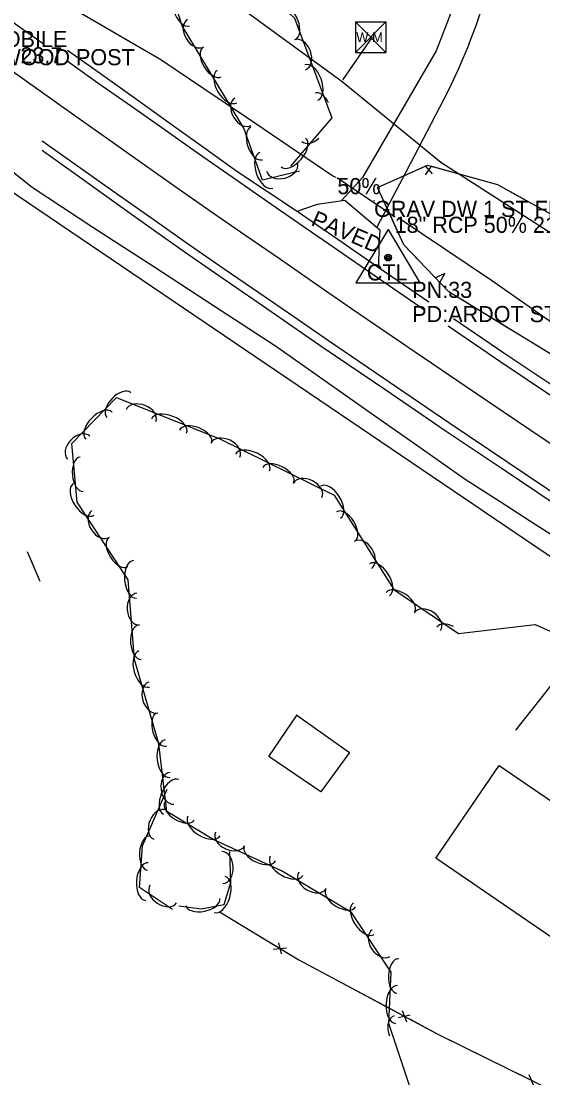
# Model space of a CAD drawing. Extents: x 954793 to 988390, y 1867850 to 1924428.
# Drawn here: x 962476.9 to 962638.7, y 1901065.8 to 1901393.4 of the extents above; entities that cross this region are included whole.
import ezdxf

# ---------------------------------------------------------------- set-up
doc = ezdxf.new("R2010")
doc.units = 0
for name, color, linetype in [('S_BUILDING', 7, 'Continuous'), ('S_DITCHLINE', 7, 'Continuous'), ('S_DRG_PT_SYM', 7, 'Continuous'), ('S_EDGE_BITUMINOUS', 7, 'Continuous'), ('S_EDGE_PAVEMENT', 7, 'Continuous'), ('S_FENCE', 7, 'Continuous'), ('S_FIBER_OPTIC_CABLE', 7, 'Continuous'), ('S_MAILBOX_ANNOT', 7, 'Continuous'), ('S_MSC_PT_SYM', 7, 'Continuous'), ('S_PARKING', 7, 'Continuous'), ('S_PARKING_ANNOT', 7, 'Continuous'), ('S_PAVEMENT_CROWN', 7, 'Continuous'), ('S_PRIMARY_CTL', 7, 'Continuous'), ('S_PRIMARY_CTL_ANNOT', 7, 'Continuous'), ('S_SHOULDER', 7, 'Continuous'), ('S_SIDE_DRAIN', 7, 'Continuous'), ('S_SIDE_DRAIN_ANNOT', 7, 'Continuous'), ('S_SIDEWALK', 7, 'Continuous'), ('S_SURVEY_TEXT_ANNOT', 7, 'Continuous'), ('S_TREE', 7, 'Continuous'), ('S_UTL_PT_SYM', 7, 'Continuous'), ('S_WATER_UTILITIES', 7, 'Continuous')]:
    doc.layers.add(name, color=color, linetype=linetype)

msp = doc.modelspace()

# ---------------------------------------------------------------- linework, layer by layer
at = {"layer": 'S_BUILDING'}
msp.add_lwpolyline([(962658.64, 1901097.51), (962605.5, 1901133.89), (962625.14, 1901162.58), (962678.28, 1901126.2)], close=True, dxfattribs=at)
at = {"layer": 'S_DITCHLINE'}
for points in [[(962574.45, 1901344.93), (962573.22, 1901345.58), (962559.97, 1901354.53), (962546.73, 1901363.47), (962533.48, 1901372.42), (962520.24, 1901381.37), (962502.97, 1901391.45), (962485.71, 1901401.53), (962468.44, 1901411.61)], [(962657.91, 1901223.48), (962647.08, 1901230.43), (962636.25, 1901237.38), (962625.42, 1901244.33), (962614.59, 1901251.28), (962599.87, 1901261.6), (962585.15, 1901271.93), (962570.43, 1901282.26), (962555.71, 1901292.58), (962536.86, 1901304.88), (962518, 1901317.17), (962499.15, 1901329.46), (962480.29, 1901341.76), (962468.04, 1901351.54), (962455.79, 1901361.33), (962443.54, 1901371.12), (962431.28, 1901380.91)], [(962672, 1901279.35), (962670.02, 1901281), (962660.67, 1901286.46), (962641.67, 1901299.71), (962622.68, 1901312.95), (962608.23, 1901322.66), (962593.78, 1901332.36)]]:
    msp.add_lwpolyline(points, dxfattribs=at)
at = {"layer": 'S_DRG_PT_SYM'}
for points in [[(962574.94, 1901344.74), (962574.94, 1901344.79), (962574.94, 1901344.74), (962574.89, 1901344.74), (962574.94, 1901344.74), (962574.94, 1901344.69), (962574.94, 1901344.74), (962574.99, 1901344.74)], [(962592.68, 1901332.75), (962592.68, 1901332.8), (962592.68, 1901332.75), (962592.63, 1901332.75), (962592.68, 1901332.75), (962592.68, 1901332.7), (962592.68, 1901332.75), (962592.73, 1901332.75)]]:
    msp.add_lwpolyline(points, dxfattribs=at)
at = {"layer": 'S_EDGE_BITUMINOUS'}
msp.add_lwpolyline([(962562.5, 1901334.44), (962568.73, 1901336.69), (962577.2, 1901337.86), (962588.06, 1901328.7), (962587.74, 1901323.52), (962587.67, 1901317.13)], dxfattribs=at)
at = {"layer": 'S_EDGE_PAVEMENT'}
for points in [[(962263.33, 1901545.39), (962265.61, 1901543.73), (962283.02, 1901531.06), (962301.87, 1901517.38), (962320.71, 1901503.7), (962339.58, 1901490.05), (962358.44, 1901476.4), (962375.37, 1901464.15), (962392.3, 1901451.89), (962402.61, 1901444.45), (962412.93, 1901437), (962423.24, 1901429.56), (962433.56, 1901422.12), (962451.52, 1901409.32), (962469.49, 1901396.52), (962484.07, 1901386.12)], [(962491.1, 1901381.12), (962500.69, 1901374.28), (962511.09, 1901366.98), (962521.49, 1901359.69), (962531.9, 1901352.39), (962542.3, 1901345.1), (962553.3, 1901337.48), (962564.3, 1901329.86), (962575.3, 1901322.24), (962586.3, 1901314.62), (962601.97, 1901303.9)], [(962483.37, 1901356.26), (962485.16, 1901355), (962496.14, 1901347.26), (962507.11, 1901339.52), (962518.09, 1901331.78), (962529.07, 1901324.04), (962539.85, 1901316.63), (962550.63, 1901309.22), (962561.41, 1901301.8), (962572.2, 1901294.39), (962591, 1901281.55), (962609.8, 1901268.71), (962627.81, 1901256.65), (962645.82, 1901244.59), (962665.15, 1901231.99), (962684.48, 1901219.39), (962702.54, 1901208.06), (962720.6, 1901196.73), (962741.04, 1901184.8), (962761.48, 1901172.88), (962780.31, 1901162.76), (962799.13, 1901152.64), (962821.45, 1901141.54), (962843.77, 1901130.43)], [(962609.24, 1901298.92), (962625.27, 1901287.95), (962641.68, 1901277), (962658.08, 1901266.04), (962678.13, 1901252.97), (962698.18, 1901239.91), (962715.2, 1901229.14), (962732.21, 1901218.37), (962752.39, 1901206.52), (962772.57, 1901194.67), (962791.62, 1901184.39), (962810.66, 1901174.1), (962822.26, 1901168.34), (962833.85, 1901162.59), (962845.45, 1901156.83), (962857.05, 1901151.07), (962876.37, 1901142.21), (962895.7, 1901133.34), (962918.48, 1901123.51), (962934.07, 1901116.97)]]:
    msp.add_lwpolyline(points, dxfattribs=at)
at = {"layer": 'S_FENCE'}
for p, q in [((962556.68, 1901107.62), (962557.55, 1901104.21)), ((962555.11, 1901105.69), (962559.12, 1901106.14)), ((962593.85, 1901084.47), (962597.55, 1901085.27)), ((962595.02, 1901086.62), (962596.38, 1901083.11)), ((962634.29, 1901066.83), (962635.72, 1901063.4))]:
    msp.add_line(p, q, dxfattribs=at)
for points in [[(962538.4, 1901117.24), (962555.41, 1901106.94)], [(962538.4, 1901117.24), (962562.95, 1901102.38), (962605.92, 1901079.41), (962643.01, 1901061.18), (962682.46, 1901040.93)], [(962558.81, 1901104.89), (962562.95, 1901102.38), (962576.3, 1901095.24)], [(962576.3, 1901095.24), (962593.94, 1901085.81)], [(962597.47, 1901083.93), (962605.92, 1901079.41), (962615.27, 1901074.81)], [(962615.27, 1901074.81), (962633.21, 1901065.99)]]:
    msp.add_lwpolyline(points, dxfattribs=at)
at = {"layer": 'S_FIBER_OPTIC_CABLE'}
msp.add_line((962670.68, 1901207.24), (962400.06, 1901390.47), dxfattribs=at)
at = {"layer": 'S_MSC_PT_SYM'}
msp.add_lwpolyline([(962586.31, 1901337.69), (962586.31, 1901337.74), (962586.31, 1901337.69), (962586.26, 1901337.69), (962586.31, 1901337.69), (962586.31, 1901337.64), (962586.31, 1901337.69), (962586.36, 1901337.69)], dxfattribs=at)
at = {"layer": 'S_PARKING'}
for points in [[(962609.69, 1901487.84), (962619.49, 1901474.76), (962621.34, 1901468.96), (962619.4, 1901435.07), (962615.2, 1901411.27), (962610.21, 1901396.14), (962605.53, 1901384.2), (962582.69, 1901344.86), (962576.34, 1901337.85)], [(962587.28, 1901329.59), (962596.26, 1901346.7), (962609.41, 1901371.92)], [(962478.77, 1901228.99), (962482.68, 1901219.81)]]:
    msp.add_lwpolyline(points, dxfattribs=at)
msp.add_ellipse((962437.42, 1901456.9), major_axis=(47.54, 186.8), ratio=0.995042, start_param=4.503711, end_param=4.806239, dxfattribs=at)
at = {"layer": 'S_PARKING_ANNOT'}
for p, q in [((962651.52, 1901200.93), (962637.7, 1901183.05)), ((962637.7, 1901183.05), (962630.16, 1901173.62))]:
    msp.add_line(p, q, dxfattribs=at)
at = {"layer": 'S_PAVEMENT_CROWN'}
msp.add_lwpolyline([(962462.05, 1901386.6), (962477.41, 1901375.61), (962492.78, 1901364.61), (962503.38, 1901357.16), (962513.97, 1901349.7), (962524.56, 1901342.24), (962535.16, 1901334.79), (962546.21, 1901327.17), (962557.25, 1901319.55), (962568.3, 1901311.92), (962579.35, 1901304.3), (962598.7, 1901291.11), (962618.04, 1901277.92), (962634.89, 1901266.6), (962651.74, 1901255.28)], dxfattribs=at)
msp.add_lwpolyline([(962462.05, 1901386.6), (962477.41, 1901375.61), (962492.78, 1901364.61), (962503.38, 1901357.16), (962513.97, 1901349.7), (962524.56, 1901342.24), (962535.16, 1901334.79), (962546.21, 1901327.17), (962557.25, 1901319.55), (962568.3, 1901311.92), (962579.35, 1901304.3), (962598.7, 1901291.11), (962618.04, 1901277.92), (962634.89, 1901266.6), (962651.74, 1901255.28)], dxfattribs=at)
at = {"layer": 'S_PRIMARY_CTL'}
for p, q in [((962590.65, 1901328.77), (962580.61, 1901312.25)), ((962590.65, 1901328.77), (962600.47, 1901312.25)), ((962580.61, 1901312.25), (962600.47, 1901312.25))]:
    msp.add_line(p, q, dxfattribs=at)
for radius in [1.04, 0.609, 0.344]:
    msp.add_circle((962590.65, 1901320.07), radius, dxfattribs=at)
at = {"layer": 'S_SHOULDER'}
for points in [[(962491.22, 1901384.41), (962502.26, 1901376.68), (962512.64, 1901369.23), (962523.01, 1901361.79), (962533.38, 1901354.34), (962543.75, 1901346.9), (962562.47, 1901334.45), (962575.05, 1901325.79), (962587.63, 1901317.13), (962603.31, 1901306.41)], [(962483.39, 1901353.34), (962483.81, 1901353.04), (962494.71, 1901345.28), (962505.61, 1901337.52), (962516.51, 1901329.75), (962527.41, 1901321.99), (962538.2, 1901314.54), (962548.99, 1901307.09), (962559.78, 1901299.64), (962570.56, 1901292.18), (962589.64, 1901279.25), (962608.71, 1901266.31), (962625.73, 1901254.86), (962642.76, 1901243.42)], [(962610.98, 1901301.16), (962626.83, 1901290.33), (962642.94, 1901279.61), (962659.04, 1901268.9), (962675.88, 1901257.83), (962695.58, 1901245.15), (962714.54, 1901233.11), (962733.5, 1901221.06), (962753.55, 1901209.19), (962773.6, 1901197.32), (962792.74, 1901187.01), (962811.88, 1901176.71), (962833.18, 1901166.54), (962854.49, 1901156.38)]]:
    msp.add_lwpolyline(points, dxfattribs=at)
at = {"layer": 'S_SIDE_DRAIN'}
msp.add_line((962592.68, 1901332.75), (962574.94, 1901344.74), dxfattribs=at)
at = {"layer": 'S_SIDEWALK'}
msp.add_lwpolyline([(962562.41, 1901178.21), (962578.74, 1901166.63), (962569.8, 1901154.49), (962553.71, 1901165.42), (962562.42, 1901178.35)], dxfattribs=at)
at = {"layer": 'S_TREE'}
for p, q in [((962602.22, 1901348.39), (962604.3, 1901346.02)), ((962602.3, 1901345.77), (962604.08, 1901348.38)), ((962608.24, 1901315.13), (962605.36, 1901313.8)), ((962606.72, 1901312.38), (962608.24, 1901315.13))]:
    msp.add_line(p, q, dxfattribs=at)
for points in [[(962563.19, 1901346.86), (962551.71, 1901344.13), (962545.98, 1901360.22), (962526.83, 1901391.96), (962520.82, 1901410.78), (962538.83, 1901415.9), (962561.67, 1901394.32), (962573.22, 1901363.36), (962560.45, 1901348.42)], [(962672.87, 1901273.52), (962653.35, 1901282.67), (962630.49, 1901296.63), (962609.49, 1901309.47), (962595.57, 1901324.08), (962587.37, 1901341.86), (962602.93, 1901348.7), (962624.62, 1901342.7), (962650.74, 1901328.31), (962672.37, 1901310.31), (962684.69, 1901292.51), (962679.57, 1901280.17), (962672.49, 1901273.84)], [(962591.05, 1901333.89), (962587.37, 1901341.86), (962602.22, 1901348.39)], [(962604.08, 1901348.38), (962624.62, 1901342.7), (962627.85, 1901340.91)], [(962627.85, 1901340.91), (962649.75, 1901328.85)], [(962601.12, 1901318.26), (962595.57, 1901324.08), (962591.05, 1901333.89)], [(962605.36, 1901313.8), (962604.82, 1901314.37)], [(962627.39, 1901298.52), (962609.49, 1901309.47), (962606.72, 1901312.38)], [(962648.73, 1901285.49), (962630.49, 1901296.63), (962627.39, 1901298.52)], [(962597.42, 1901063.1), (962590.85, 1901082.64), (962591.6, 1901098.53), (962579.33, 1901117.03), (962557.56, 1901129.94), (962536.38, 1901139.69), (962522.07, 1901148.37), (962519.58, 1901169.37), (962511.98, 1901195.49), (962510.06, 1901220.17), (962494.29, 1901244.22), (962492.64, 1901262.43), (962506.45, 1901276.67), (962538.71, 1901263.76), (962573.92, 1901246.47), (962592.4, 1901217.23), (962612.5, 1901203.52), (962636.31, 1901206.38), (962668.76, 1901191.98), (962693.8, 1901181.7), (962699.12, 1901150.31), (962701.71, 1901121.46), (962706.87, 1901093.24), (962724.66, 1901062.69)], [(962523.77, 1901118.02), (962513.62, 1901124.76), (962514.51, 1901137.73), (962522.16, 1901155.32)], [(962541.51, 1901136), (962541.79, 1901126.21), (962539.72, 1901119.46), (962532.76, 1901118.03), (962525.79, 1901119.02)]]:
    msp.add_lwpolyline(points, dxfattribs=at)
for centre, major_axis, ratio, start_param, end_param in [((962527.29, 1901397.49), (1.79, -5.59), 0.55008, 3.141593, 6.283185), ((962560.01, 1901392.7), (-1.87, 5.01), 0.540699, 3.141593, 6.283185), ((962531.01, 1901389.65), (2.56, -4.24), 0.685311, 3.141593, 6.283185), ((962563.37, 1901382.96), (-1.73, 4.64), 0.685311, 3.141593, 6.283185), ((962536.1, 1901380.7), (2.76, -4.58), 0.540699, 3.141593, 6.283185), ((962566.85, 1901374.37), (-2.05, 5.5), 0.55008, 3.141593, 6.283185), ((962540.68, 1901373.1), (3.03, -5.03), 0.55008, 3.141593, 6.283185), ((962545.69, 1901365.31), (2.56, -4.24), 0.685311, 3.141593, 6.283185), ((962569.95, 1901366.06), (-1.87, 5.01), 0.540699, 4.924152, 6.283185), ((962549.92, 1901355.47), (1.8, -5.04), 0.540699, 3.141593, 6.283185), ((962561.29, 1901352.67), (3.81, 4.46), 0.55008, 3.141593, 6.283185), ((962567.11, 1901359.87), (3.22, 3.77), 0.685311, 3.141593, 4.570083), ((962552.9, 1901347.12), (1.97, -5.53), 0.55008, 3.141593, 6.283185), ((962557.82, 1901348.03), (4.82, 1.15), 0.685311, 3.141593, 6.283185), ((962507.16, 1901274.36), (-3.72, -3.84), 0.540699, 3.141593, 6.283185), ((962514.05, 1901271.06), (-4.6, 1.84), 0.685311, 3.141593, 6.283185), ((962500.99, 1901267.99), (-4.08, -4.21), 0.55008, 3.141593, 6.283185), ((962522.74, 1901267.86), (-5.45, 2.18), 0.55008, 3.141593, 6.283185), ((962530.97, 1901264.57), (-4.96, 1.99), 0.540699, 3.141593, 6.283185), ((962494.73, 1901261.16), (-3.45, -3.56), 0.685311, 3.141593, 6.283185), ((962540.19, 1901260.38), (-4.45, 2.18), 0.685311, 3.141593, 6.283185), ((962495.63, 1901252.9), (0.48, -5.32), 0.540699, 3.141593, 6.283185), ((962548.62, 1901256.53), (-5.27, 2.59), 0.55008, 3.141593, 6.283185), ((962556.58, 1901252.62), (-4.8, 2.36), 0.540699, 3.141593, 6.283185), ((962565.71, 1901247.85), (-4.45, 2.18), 0.685311, 3.141593, 6.283185), ((962496.25, 1901245.1), (3.22, -4.91), 0.55008, 3.141593, 6.283185), ((962572.81, 1901244.25), (-3.13, 4.96), 0.55008, 3.141593, 6.283185), ((962501.54, 1901237.5), (2.72, -4.14), 0.685311, 3.141593, 6.283185), ((962577.55, 1901236.76), (-2.86, 4.52), 0.540699, 3.141593, 6.283185), ((962506.98, 1901228.74), (2.93, -4.47), 0.540699, 3.141593, 6.283185), ((962582.83, 1901227.91), (-2.65, 4.19), 0.685311, 3.141593, 6.283185), ((962512.18, 1901220.33), (0.46, -5.85), 0.55008, 3.141593, 6.283185), ((962588, 1901220.22), (-3.13, 4.96), 0.55008, 3.141593, 6.283185), ((962513.16, 1901211.12), (0.38, -4.94), 0.685311, 3.141593, 6.283185), ((962594.5, 1901213.23), (-4.42, 3.01), 0.540699, 3.141593, 6.283185), ((962602.86, 1901207.21), (-4.09, 2.79), 0.685311, 3.141593, 6.283185), ((962513.7, 1901200.82), (0.42, -5.33), 0.540699, 3.141593, 6.283185), ((962610.66, 1901202.21), (-4.85, 3.31), 0.55008, 5.008684, 6.283185), ((962515.05, 1901192.55), (1.64, -5.63), 0.55008, 3.141593, 6.283185), ((962517.89, 1901183.73), (1.38, -4.76), 0.685311, 3.141593, 6.283185), ((962520.51, 1901173.76), (1.49, -5.13), 0.540699, 3.141593, 6.283185), ((962522.27, 1901164.75), (0.69, -5.83), 0.55008, 3.141593, 6.283185), ((962523.62, 1901155.58), (0.58, -4.92), 0.685311, 3.141593, 6.283185), ((962523.41, 1901152.88), (-2.34, -5.38), 0.55008, 3.141593, 6.283185), ((962526.01, 1901148.46), (4.57, -2.77), 0.540699, 3.141593, 6.283185), ((962519.96, 1901144.29), (-1.98, -4.54), 0.685311, 3.141593, 6.283185), ((962533.59, 1901143.86), (5.02, -3.05), 0.55008, 3.141593, 6.283185), ((962516.48, 1901135.48), (-0.37, -5.33), 0.540699, 3.141593, 6.283185), ((962541.66, 1901139.88), (4.5, -2.07), 0.685311, 3.141593, 6.283185), ((962550.9, 1901135.34), (4.86, -2.24), 0.540699, 3.141593, 6.283185), ((962539.27, 1901130.98), (-0.14, 4.95), 0.685311, 3.141593, 6.283185), ((962559.13, 1901131.47), (5.05, -2.99), 0.55008, 3.141593, 6.283185), ((962515.87, 1901126.63), (-0.4, -5.85), 0.55008, 3.141593, 6.283185), ((962538.47, 1901122.61), (1.72, 5.61), 0.55008, 3.141593, 6.283185), ((962567.22, 1901126.98), (4.26, -2.53), 0.685311, 3.141593, 6.283185), ((962520.96, 1901122.74), (4.13, -2.74), 0.685311, 3.141593, 6.283185), ((962575.95, 1901121.5), (4.6, -2.73), 0.540699, 3.141593, 6.283185), ((962533.2, 1901120.29), (5.24, 1.07), 0.540699, 3.141593, 6.283185), ((962583.13, 1901115.13), (3.24, -4.89), 0.55008, 3.141593, 6.283185), ((962588.47, 1901107.56), (2.74, -4.13), 0.685311, 3.141593, 6.283185), ((962593.67, 1901097.39), (-0.25, -5.34), 0.540699, 3.141593, 6.283185), ((962593.25, 1901088.53), (-0.28, -5.86), 0.55008, 3.141593, 6.283185), ((962594.15, 1901080.31), (1.58, -4.7), 0.685311, 3.141593, 4.797982)]:
    msp.add_ellipse(centre, major_axis=major_axis, ratio=ratio, start_param=start_param, end_param=end_param, dxfattribs=at)
at = {"layer": 'S_UTL_PT_SYM'}
for points in [[(962585.69, 1901388.27), (962585.69, 1901388.32), (962585.69, 1901388.27), (962585.64, 1901388.27), (962585.69, 1901388.27), (962585.69, 1901388.22), (962585.69, 1901388.27), (962585.74, 1901388.27)], [(962576.45, 1901374.58), (962576.45, 1901374.63), (962576.45, 1901374.58), (962576.4, 1901374.58), (962576.45, 1901374.58), (962576.45, 1901374.53), (962576.45, 1901374.58), (962576.5, 1901374.58)], [(962576.77, 1901375.3), (962576.77, 1901375.35), (962576.77, 1901375.3), (962576.72, 1901375.3), (962576.77, 1901375.3), (962576.77, 1901375.25), (962576.77, 1901375.3), (962576.82, 1901375.3)], [(962607.02, 1901349.51), (962607.02, 1901349.56), (962607.02, 1901349.51), (962606.97, 1901349.51), (962607.02, 1901349.51), (962607.02, 1901349.46), (962607.02, 1901349.51), (962607.07, 1901349.51)]]:
    msp.add_lwpolyline(points, dxfattribs=at)
at = {"layer": 'S_WATER_UTILITIES'}
for p, q in [((962576.45, 1901374.58), (962504.11, 1901427.28)), ((962580.59, 1901393.12), (962589.93, 1901393.12)), ((962580.59, 1901393.12), (962580.59, 1901383.62)), ((962580.59, 1901393.12), (962589.93, 1901383.62)), ((962589.93, 1901393.12), (962580.59, 1901383.62)), ((962589.93, 1901393.12), (962589.93, 1901383.62)), ((962576.77, 1901375.3), (962585.69, 1901388.27)), ((962580.59, 1901383.62), (962589.93, 1901383.62)), ((962607.02, 1901349.51), (962576.45, 1901374.58)), ((962654.87, 1901318.72), (962607.02, 1901349.51))]:
    msp.add_line(p, q, dxfattribs=at)

# ---------------------------------------------------------------- texts
at = {"layer": 'S_MAILBOX_ANNOT'}
msp.add_text('3 BOXES 2 WOOD POST', height=5, dxfattribs=at).set_placement((962434.44, 1901379.72))
at = {"layer": 'S_PARKING_ANNOT'}
msp.add_text('PAVED', height=5, rotation=336.6866, dxfattribs=at).set_placement((962566.47, 1901330.21))
at = {"layer": 'S_PRIMARY_CTL'}
msp.add_text('CTL', height=5, rotation=360, dxfattribs=at).set_placement((962584.06, 1901312.99))
at = {"layer": 'S_PRIMARY_CTL_ANNOT'}
for s, p in [('PN:33', (962598.15, 1901307.57)), ('PD:ARDOT STD. MON. STAMPED PN:33', (962598.15, 1901300.07))]:
    msp.add_text(s, height=5, dxfattribs=at).set_placement(p)
at = {"layer": 'S_SIDE_DRAIN_ANNOT'}
for s, p in [('18" RCP 100% 23.7', (962430.06, 1901380.31)), ('50%', (962574.94, 1901339.74)), ('18" RCP 50% 21.4', (962592.68, 1901327.75))]:
    msp.add_text(s, height=5, dxfattribs=at).set_placement(p)
at = {"layer": 'S_SURVEY_TEXT_ANNOT'}
for s, p in [('GRAV DW 1 ST MOBILE', (962416.16, 1901385.33)), ('GRAV DW 1 ST FRAME', (962586.31, 1901332.69))]:
    msp.add_text(s, height=5, dxfattribs=at).set_placement(p)
at = {"layer": 'S_WATER_UTILITIES'}
msp.add_text('W M', height=3, rotation=360, dxfattribs=at).set_placement((962580.79, 1901386.88))

doc.saveas('drawing.dxf')
